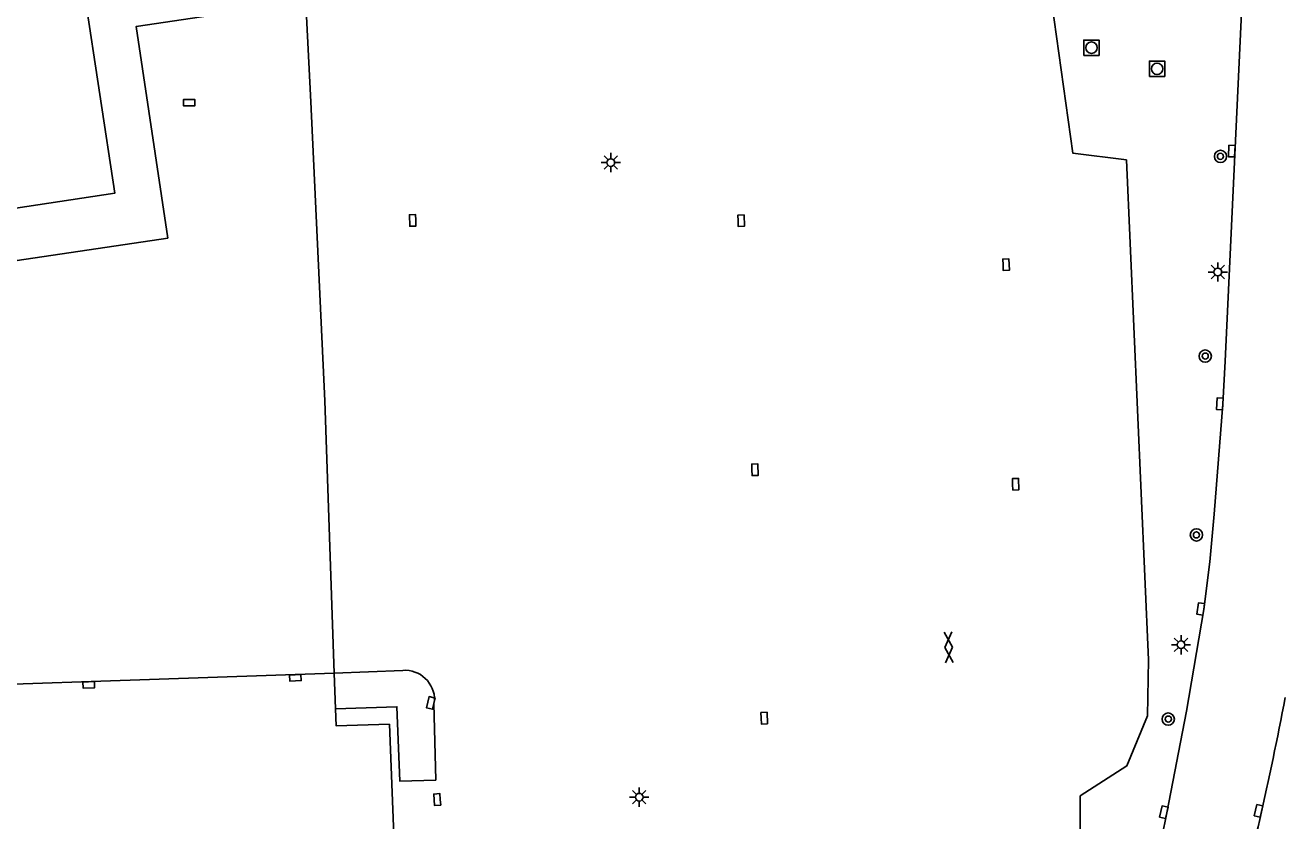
# Model space of a CAD drawing. Extents: x 132999 to 136000, y 398499 to 400501.
# Drawn here: x 133111.7 to 133193.8, y 398721.1 to 398773 of the extents above; entities that cross this region are included whole.
import ezdxf

# ---------------------------------------------------------------- set-up
doc = ezdxf.new("R2010")
doc.units = 0
for name, color, linetype in [('gg-afsc-erfafscheiding', 7, 'Continuous'), ('gg-afsc-hekwerk', 7, 'Continuous'), ('gg-knt-plantopografie kant verharding', 7, 'Continuous'), ('gg-knt-verharding', 7, 'Continuous'), ('gt-symb-boom', 7, 'Continuous'), ('gt-symb-gesloten verharding', 7, 'Continuous'), ('gt-symb-kolk', 7, 'Continuous'), ('gt-symb-lichtmast', 7, 'Continuous'), ('gt-symb-rioolschacht', 7, 'Continuous')]:
    doc.layers.add(name, color=color, linetype=linetype)

# ---------------------------------------------------------------- blocks, each defined once
blk = doc.blocks.new('gt0-KOLK')
at = {"layer": 'gt-symb-kolk'}
blk.add_lwpolyline([(0, 0), (0.375, 0), (0.375, 0.4), (-0.375, 0.4), (-0.375, 0), (0, 0)], dxfattribs=at)
blk = doc.blocks.new('gt0-LMAST')
at = {"layer": 'gt-symb-lichtmast'}
for p, q in [((-0.182, 0.173), (-0.447, 0.438)), ((-0.005, 0.246), (-0.005, 0.621)), ((0.172, 0.173), (0.437, 0.438)), ((-0.255, -0.004), (-0.63, -0.004)), ((-0.182, -0.181), (-0.447, -0.446)), ((-0.005, -0.254), (-0.005, -0.629)), ((0.437, -0.446), (0.172, -0.181)), ((0.245, -0.004), (0.62, -0.004))]:
    blk.add_line(p, q, dxfattribs=at)
blk.add_circle((-0.005, -0.004), 0.25, dxfattribs=at)
blk = doc.blocks.new('gt0-RS')
at = {"layer": 'gt-symb-rioolschacht'}
blk.add_lwpolyline([(-0.5, -0.5), (0.5, -0.5), (0.5, 0.5), (-0.5, 0.5)], close=True, dxfattribs=at)
blk.add_circle((0, 0), 0.375, dxfattribs=at)
blk = doc.blocks.new('gt0-BOOM')
at = {"layer": 'gt-symb-boom'}
for radius in [0.4, 0.2]:
    blk.add_circle((0, 0), radius, dxfattribs=at)
blk = doc.blocks.new('gt0-GESVH1')
at = {"layer": 'gt-symb-gesloten verharding'}
for p, q in [((-0.992, -0.261), (0.008, 0.239)), ((0.008, -0.261), (-0.992, 0.239)), ((0.008, 0.239), (1.008, -0.261)), ((1.008, 0.239), (0.008, -0.261))]:
    blk.add_line(p, q, dxfattribs=at)

msp = doc.modelspace()

# ---------------------------------------------------------------- linework, layer by layer
at = {"layer": 'gg-afsc-erfafscheiding'}
msp.add_line((133130.295, 398768.018), (133131.229, 398748.499), dxfattribs=at)
at = {"layer": 'gg-afsc-hekwerk'}
for p, q in [((133130.295, 398768.018), (133129.748, 398779.228)), ((133131.229, 398748.499), (133131.824, 398730.724)), ((133131.824, 398730.724), (133131.916, 398728.383))]:
    msp.add_line(p, q, dxfattribs=at)
for points in [[(133177.528, 398779.197), (133178.056, 398778.823), (133180.05, 398764.649), (133183.546, 398764.217), (133184.982, 398731.584), (133184.929, 398727.929), (133183.581, 398724.668), (133180.523, 398722.707), (133180.548, 398708.276), (133178.056, 398705.626), (133173.332, 398692.919), (133172.534, 398690.79)], [(133131.916, 398728.383), (133131.96, 398727.275), (133135.438, 398727.389), (133136.213, 398707.345)]]:
    msp.add_lwpolyline(points, dxfattribs=at)
at = {"layer": 'gg-knt-plantopografie kant verharding'}
for points in [[(133096.676, 398758.89), (133117.509, 398762.041), (133115.557, 398774.944), (133115.114, 398776.483), (133114.677, 398778.343), (133114.3, 398780.495), (133114.109, 398782.078), (133114, 398783.471), (133113.949, 398784.729), (133113.945, 398786.161), (133113.99, 398787.415), (133114.021, 398787.932), (133114.435, 398789.288), (133114.728, 398790.396), (133115.035, 398791.851), (133115.213, 398792.963), (133115.371, 398794.419), (133115.453, 398796.138), (133115.405, 398798.163), (133115.05, 398801.118), (133114.556, 398803.328), (133114.354, 398804.04), (133114.36, 398813.923)], [(133177.528, 398779.197), (133164.342, 398779.215), (133161.077, 398779.193), (133118.911, 398772.936), (133120.961, 398759.118), (133100.104, 398756.023)]]:
    msp.add_lwpolyline(points, dxfattribs=at)
at = {"layer": 'gg-knt-verharding'}
msp.add_line((133131.824, 398730.724), (133136.311, 398730.906), dxfattribs=at)
for points in [[(133186.181, 398721.605), (133187.47, 398728.231), (133188.59, 398734.887), (133188.983, 398737.986), (133189.276, 398741.097), (133189.839, 398748.288), (133190.001, 398751.085), (133191.141, 398775.706)], [(133072.891, 398728.603), (133096.278, 398729.495), (133131.824, 398730.724)], [(133138.379, 398728.941), (133138.329, 398728.731), (133138.464, 398723.744), (133136.107, 398723.681), (133135.929, 398728.529), (133131.916, 398728.383)]]:
    msp.add_lwpolyline(points, dxfattribs=at)
for centre, radius, start, end in [((133136.447, 398728.978), 1.933, 358.9052, 94.02076), ((132962.947, 398773.382), 235.17, 345.19751, 349.15297), ((133106.324, 398737.722), 81.467, 342.46595, 348.58976)]:
    msp.add_arc(centre, radius, start, end, dxfattribs=at)

# ---------------------------------------------------------------- block references
at = {"layer": 'gt-symb-boom'}
for p in [(133189.685, 398764.451), (133188.688, 398751.417), (133188.114, 398739.747), (133186.277, 398727.725)]:
    msp.add_blockref('gt0-BOOM', p, dxfattribs=at)
at = {"layer": 'gt-symb-gesloten verharding', "rotation": -87.42085249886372}
msp.add_blockref('gt0-GESVH1', (133171.946, 398732.423), dxfattribs=at)
at = {"layer": 'gt-symb-kolk'}
for p, rotation in [((133122.362, 398767.757), -0.28647650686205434), ((133190.622, 398764.787), 87.42085249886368), ((133137.152, 398760.279), 91.83467292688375), ((133158.199, 398760.247), -88.28164199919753), ((133175.492, 398757.372), -87.707099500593), ((133189.839, 398748.288), 86.3879250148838), ((133159.1, 398743.995), -88.45338970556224), ((133176.117, 398743.046), -87.76436310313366), ((133188.59, 398734.887), 82.46974665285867), ((133115.802, 398730.16), -178.05074587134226), ((133129.286, 398730.621), -178.05074587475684), ((133138.327, 398728.731), 76.588928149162), ((133159.7, 398727.776), -87.76436310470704), ((133138.758, 398722.485), 93.8407470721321), ((133186.181, 398721.605), 77.17287657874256), ((133192.366, 398721.694), 77.29726808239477)]:
    msp.add_blockref('gt0-KOLK', p, dxfattribs=dict(at, rotation=rotation))
at = {"layer": 'gt-symb-lichtmast'}
for p in [(133149.892, 398764.051), (133189.516, 398756.907), (133187.117, 398732.578), (133151.746, 398722.632)]:
    msp.add_blockref('gt0-LMAST', p, dxfattribs=at)
at = {"layer": 'gt-symb-rioolschacht'}
for p in [(133181.262, 398771.544), (133185.547, 398770.168)]:
    msp.add_blockref('gt0-RS', p, dxfattribs=at)

doc.saveas('drawing.dxf')
